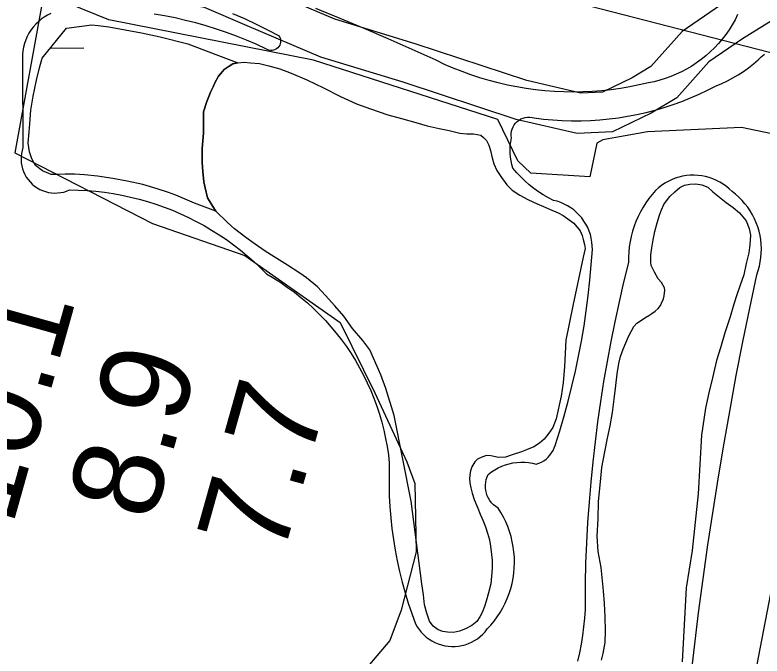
# Model space of a CAD drawing. Extents: x 3683402 to 3721514, y 487807 to 513565.
# Drawn here: x 3712689 to 3713245, y 501418 to 501895 of the extents above; entities that cross this region are included whole.
import ezdxf

# ---------------------------------------------------------------- set-up
doc = ezdxf.new("R2010")
doc.units = 0
for name, color, linetype in [('V-BORW-LINE', 7, 'Continuous'), ('V-RIVR-RANG', 7, 'Continuous'), ('V-ROAD-CNTR', 7, 'Continuous'), ('V-SITE-VEGE', 7, 'Continuous'), ('V-TOPO-SHOR', 7, 'Continuous'), ('V-WETL-SWMP', 7, 'Continuous')]:
    doc.layers.add(name, color=color, linetype=linetype)

msp = doc.modelspace()

# ---------------------------------------------------------------- linework, layer by layer
at = {"layer": 'V-BORW-LINE'}
for points in [[(3713048.7, 501817.2), (3712911.52, 501861.36), (3712758.96, 501891.3), (3712710.71, 501911.13), (3712688.96, 501792.46), (3712791.6, 501739.72), (3712860.42, 501715.98), (3712931.34, 501666.18), (3712957.19, 501613.83), (3712980.86, 501562.37), (3712986.9, 501546.18), (3712987.97, 501495.34), (3712976.65, 501451.92), (3712968.18, 501429.28), (3712943.53, 501400.12)], [(3713239.1, 501397.42), (3713264.64, 501530.01), (3713296.5, 501638.34), (3713325.85, 501736.59), (3713338.47, 501783.63), (3713307.4, 501795.13), (3713230.05, 501811.2), (3713160.28, 501808.04), (3713126.97, 501802.12), (3713122.54, 501799.58), (3713117.24, 501774.44), (3713073.17, 501777.17), (3713063.57, 501786.34), (3713048.7, 501817.2)]]:
    msp.add_lwpolyline(points, dxfattribs=at)
at = {"layer": 'V-RIVR-RANG'}
msp.add_line((3713434.79, 501819.64), (3712466.5, 502069.47), dxfattribs=at)
at = {"layer": 'V-ROAD-CNTR'}
for points in [[(3713235.85, 501915.51), (3713214.43, 501902.27), (3713185.93, 501882.74), (3713162.7, 501856.61), (3713148.72, 501848.28), (3713126.6, 501837.59), (3713110.6, 501836.85), (3713070.37, 501846.14), (3712987.19, 501873.47), (3712927.25, 501891.84), (3712873.93, 501914.58), (3712839.13, 501929.51), (3712767.02, 501943.09), (3712701.84, 501963.08), (3712651.59, 501973.91), (3712566.42, 501988.85), (3712538.48, 501992.9)], [(3713257.66, 501893.72), (3713230.8, 501877.12), (3713205.92, 501860.07), (3713182.04, 501833.21), (3713162.95, 501821.83), (3713134.12, 501807.91), (3713107.87, 501806.7), (3713062.3, 501817.22), (3712978.11, 501844.87), (3712916.94, 501863.62), (3712862.14, 501887), (3712830.33, 501900.64), (3712759.82, 501913.91), (3712694.27, 501934.02), (3712645.84, 501944.46), (3712561.67, 501959.23), (3712534.18, 501963.22)]]:
    msp.add_lwpolyline(points, dxfattribs=at)
at = {"layer": 'V-SITE-VEGE'}
for points in [[(3712715.85, 501896.01), (3712713.36, 501894.77), (3712710.97, 501893.34), (3712708.7, 501891.73), (3712706.56, 501889.96), (3712704.56, 501888.02), (3712702.73, 501885.93), (3712701.05, 501883.71), (3712699.56, 501881.37), (3712698.24, 501878.91), (3712697.13, 501876.36), (3712696.21, 501873.74), (3712695.5, 501871.05), (3712695, 501868.31), (3712694.71, 501865.55), (3712694.63, 501862.77), (3712694.78, 501859.99), (3712695.09, 501796.31), (3712694.44, 501794.12), (3712693.98, 501791.88)], [(3712851.14, 501896.13), (3712859.95, 501892.23), (3712868.68, 501888.12), (3712877.31, 501883.83), (3712885.85, 501879.35), (3712886.43, 501878.3), (3712886.81, 501877.16), (3712886.99, 501875.97), (3712886.97, 501874.76), (3712886.73, 501873.58), (3712886.3, 501872.46), (3712885.68, 501871.42), (3712884.89, 501870.51), (3712883.96, 501869.75), (3712882.91, 501869.17), (3712881.77, 501868.77), (3712880.58, 501868.57), (3712879.38, 501868.58), (3712878.19, 501868.8), (3712877.06, 501869.23), (3712876.02, 501869.83), (3712868.79, 501873.15), (3712861.48, 501876.27), (3712854.08, 501879.21), (3712846.62, 501881.96), (3712839.09, 501884.51), (3712831.49, 501886.86), (3712823.84, 501889.02), (3712816.13, 501890.98), (3712808.37, 501892.74), (3712800.57, 501894.3), (3712792.73, 501895.65)], [(3713227.3, 501895.34), (3713225.35, 501891.46), (3713223.21, 501887.67), (3713220.9, 501883.99), (3713218.42, 501880.42), (3713215.77, 501876.97), (3713212.95, 501873.66), (3713209.98, 501870.48), (3713206.87, 501867.45), (3713203.61, 501864.56), (3713200.22, 501861.84), (3713196.71, 501859.28), (3713193.07, 501856.89), (3713189.33, 501854.67), (3713185.49, 501852.64), (3713181.55, 501850.79), (3713177.53, 501849.13), (3713173.44, 501847.66), (3713169.28, 501846.39), (3713165.06, 501845.32), (3713160.8, 501844.45), (3713153.93, 501842.85), (3713147.01, 501841.47), (3713140.05, 501840.3), (3713133.06, 501839.33), (3713126.04, 501838.58), (3713119.01, 501838.05), (3713111.96, 501837.72), (3713104.91, 501837.61), (3713097.85, 501837.71), (3713090.81, 501838.03), (3713083.77, 501838.56), (3713076.76, 501839.31), (3713069.76, 501840.26), (3713062.81, 501841.43), (3713055.89, 501842.81), (3713049.02, 501844.4), (3713042.2, 501846.19), (3713035.43, 501848.19), (3713028.73, 501850.39), (3713022.1, 501852.8), (3713015.54, 501855.41), (3713009.07, 501858.21), (3713002.69, 501861.21), (3712984.96, 501869.29), (3712967.16, 501877.19), (3712949.27, 501884.9), (3712931.29, 501892.42), (3712913.25, 501899.75)], [(3713112.87, 501741.59), (3713111.21, 501743.86), (3713109.39, 501745.99), (3713107.4, 501747.98), (3713105.27, 501749.82), (3713103, 501751.48), (3713100.62, 501752.96), (3713098.13, 501754.26), (3713095.54, 501755.36), (3713092.88, 501756.26), (3713090.16, 501756.96), (3713086.32, 501758.92), (3713082.58, 501761.07), (3713078.95, 501763.4), (3713075.44, 501765.91), (3713072.06, 501768.59), (3713068.82, 501771.43), (3713065.72, 501774.42), (3713062.77, 501777.57), (3713059.98, 501780.86), (3713059.16, 501783.6), (3713058.53, 501786.38), (3713058.1, 501789.21), (3713057.87, 501792.05), (3713057.84, 501794.91), (3713058.01, 501797.76), (3713058.38, 501800.6), (3713058.94, 501803.4), (3713058.74, 501805.08), (3713058.75, 501806.77), (3713058.98, 501808.45), (3713059.43, 501810.09), (3713060.08, 501811.65), (3713060.93, 501813.12), (3713061.96, 501814.46), (3713063.16, 501815.66), (3713064.5, 501816.69), (3713065.96, 501817.55), (3713067.52, 501818.21), (3713069.16, 501818.66), (3713070.83, 501818.89), (3713072.53, 501818.91), (3713074.21, 501818.71), (3713075.85, 501818.29), (3713082.78, 501817.45), (3713089.74, 501816.82), (3713096.71, 501816.41), (3713103.69, 501816.21), (3713110.67, 501816.23), (3713117.65, 501816.47), (3713124.62, 501816.92), (3713131.57, 501817.6), (3713138.5, 501818.49), (3713145.39, 501819.59), (3713152.25, 501820.91), (3713159.06, 501822.44), (3713165.82, 501824.18), (3713172.53, 501826.13), (3713179.17, 501828.29), (3713185.74, 501830.66), (3713192.23, 501833.23), (3713198.64, 501835.99), (3713204.96, 501838.96), (3713211.18, 501842.12), (3713215.44, 501843.93), (3713219.63, 501845.92), (3713223.72, 501848.08), (3713227.71, 501850.43), (3713231.59, 501852.95), (3713235.36, 501855.64), (3713239.01, 501858.49), (3713242.53, 501861.5), (3713244.85, 501863.71), (3713247.3, 501865.76)], [(3712693.98, 501791.88), (3712693.73, 501789.6), (3712693.68, 501787.32), (3712693.83, 501785.03), (3712694.2, 501782.78), (3712694.76, 501780.56), (3712695.52, 501778.4), (3712696.46, 501776.32), (3712697.59, 501774.33), (3712698.9, 501772.45), (3712700.36, 501770.69), (3712701.98, 501769.08), (3712703.74, 501767.61), (3712705.62, 501766.31), (3712707.61, 501765.18), (3712709.7, 501764.24), (3712711.86, 501763.48), (3712714.07, 501762.93), (3712716.33, 501762.57), (3712718.62, 501762.42), (3712720.9, 501762.47), (3712723.18, 501762.73), (3712725.42, 501763.19), (3712727.61, 501763.85), (3712729.73, 501764.7), (3712736.28, 501764.57), (3712742.82, 501764.24), (3712749.35, 501763.71), (3712755.85, 501762.96), (3712762.33, 501762), (3712768.78, 501760.84), (3712775.19, 501759.47), (3712781.54, 501757.9), (3712787.85, 501756.12), (3712794.09, 501754.15), (3712800.27, 501751.97), (3712806.38, 501749.6), (3712812.4, 501747.04), (3712818.35, 501744.29), (3712824.19, 501741.34), (3712829.95, 501738.21), (3712835.6, 501734.9), (3712841.14, 501731.41), (3712846.57, 501727.74), (3712851.88, 501723.91), (3712857.06, 501719.9), (3712862.11, 501715.73), (3712867.02, 501711.4), (3712871.8, 501706.92), (3712876.43, 501702.28), (3712881.8, 501699.11), (3712887.06, 501695.76), (3712892.2, 501692.23), (3712897.22, 501688.53), (3712902.11, 501684.66), (3712906.86, 501680.62), (3712911.48, 501676.42), (3712915.95, 501672.06), (3712920.26, 501667.56), (3712924.42, 501662.91), (3712928.41, 501658.12), (3712932.25, 501653.19), (3712935.9, 501648.14), (3712939.39, 501642.97), (3712942.69, 501637.68), (3712945.81, 501632.28), (3712948.75, 501626.77), (3712951.49, 501621.17), (3712954.05, 501615.48), (3712956.4, 501609.7), (3712958.56, 501603.85), (3712960.51, 501597.93), (3712962.27, 501591.94), (3712963.81, 501585.9), (3712965.15, 501579.8), (3712966.27, 501573.67), (3712967.19, 501567.5), (3712967.9, 501561.3), (3712967.68, 501553.18), (3712967.67, 501545.06), (3712967.89, 501536.94), (3712968.33, 501528.82), (3712968.98, 501520.72), (3712969.85, 501512.64), (3712970.95, 501504.59), (3712972.25, 501496.57), (3712973.78, 501488.59), (3712975.52, 501480.65), (3712977.48, 501472.76), (3712979.64, 501464.93), (3712982.02, 501457.16), (3712984.6, 501449.46), (3712987.4, 501441.83), (3712988.67, 501439.6), (3712990.12, 501437.49), (3712991.73, 501435.5), (3712993.5, 501433.64), (3712995.42, 501431.94), (3712997.47, 501430.4), (3712999.64, 501429.04), (3713001.91, 501427.85)], [(3713192.13, 501399.34), (3713195.07, 501424.7), (3713198.21, 501450.04), (3713201.58, 501475.35), (3713205.17, 501500.63), (3713208.96, 501525.88), (3713212.97, 501551.1), (3713217.2, 501576.28), (3713221.64, 501601.43), (3713226.3, 501626.53), (3713231.17, 501651.6), (3713236.25, 501676.62), (3713241.55, 501701.6), (3713242.62, 501704.72), (3713243.49, 501707.9), (3713244.16, 501711.14), (3713244.64, 501714.4), (3713244.91, 501717.69), (3713244.97, 501720.99), (3713244.84, 501724.29), (3713244.5, 501727.58), (3713243.96, 501730.83), (3713243.21, 501734.05), (3713242.27, 501737.22), (3713241.14, 501740.32), (3713239.82, 501743.34), (3713238.31, 501746.28), (3713236.63, 501749.12), (3713234.77, 501751.85), (3713232.75, 501754.46), (3713230.57, 501756.94), (3713228.25, 501759.28), (3713225.78, 501761.47), (3713223.18, 501763.51), (3713221.1, 501765.49), (3713218.88, 501767.32), (3713216.54, 501768.99), (3713214.08, 501770.49), (3713211.53, 501771.81), (3713208.89, 501772.95), (3713206.17, 501773.9), (3713203.4, 501774.65), (3713200.58, 501775.2), (3713197.72, 501775.55), (3713194.85, 501775.7), (3713191.98, 501775.64), (3713189.11, 501775.38), (3713186.27, 501774.92), (3713183.48, 501774.25), (3713180.73, 501773.4), (3713178.06, 501772.34), (3713175.46, 501771.1), (3713172.96, 501769.68), (3713170.57, 501768.09), (3713168.3, 501766.33), (3713166.16, 501764.41), (3713163.58, 501761.46), (3713161.17, 501758.38), (3713158.91, 501755.18), (3713156.82, 501751.87), (3713154.9, 501748.46), (3713153.15, 501744.95), (3713151.59, 501741.36), (3713150.21, 501737.7), (3713149.02, 501733.97), (3713148.02, 501730.18), (3713147.21, 501726.34), (3713146.6, 501722.47), (3713146.18, 501718.57), (3713145.97, 501714.67), (3713145.95, 501710.75), (3713142.35, 501696.09), (3713138.95, 501681.38), (3713135.76, 501666.63), (3713132.78, 501651.83), (3713130.02, 501636.99), (3713127.46, 501622.11), (3713125.12, 501607.19), (3713122.99, 501592.25), (3713121.08, 501577.28), (3713119.37, 501562.28), (3713117.88, 501547.26), (3713116.61, 501532.21), (3713115.55, 501517.16), (3713114.7, 501502.08), (3713114.07, 501487), (3713113.66, 501471.91), (3713113.86, 501465.42), (3713113.85, 501458.91), (3713113.63, 501452.42), (3713113.21, 501445.93), (3713112.58, 501439.46), (3713111.73, 501433.02)], [(3713001.91, 501427.85), (3713004.27, 501426.86), (3713006.71, 501426.06), (3713009.2, 501425.46), (3713011.74, 501425.06), (3713014.29, 501424.87), (3713016.85, 501424.9), (3713019.41, 501425.13), (3713021.93, 501425.57), (3713024.41, 501426.21), (3713026.83, 501427.05), (3713029.18, 501428.09), (3713031.43, 501429.32), (3713033.57, 501430.72), (3713035.6, 501432.29), (3713037.48, 501434.03), (3713039.22, 501435.91), (3713040.81, 501437.93), (3713043.46, 501440.8), (3713045.95, 501443.82), (3713048.27, 501446.97), (3713050.41, 501450.24), (3713052.38, 501453.62), (3713054.15, 501457.11), (3713055.73, 501460.68), (3713057.12, 501464.34), (3713058.31, 501468.07), (3713059.29, 501471.85), (3713060.06, 501475.69), (3713060.62, 501479.56), (3713060.97, 501483.46), (3713061.1, 501487.36), (3713061.02, 501491.28), (3713060.73, 501495.17), (3713060.22, 501499.05), (3713059.51, 501502.9), (3713058.58, 501506.7), (3713057.46, 501510.44), (3713056.12, 501514.12), (3713054.59, 501517.72), (3713052.86, 501521.23), (3713050.95, 501524.64), (3713048.85, 501527.94), (3713047.12, 501529.06), (3713045.53, 501530.36), (3713044.09, 501531.83), (3713042.81, 501533.45), (3713041.73, 501535.2), (3713040.84, 501537.06), (3713040.16, 501539.01), (3713039.7, 501541.01), (3713039.46, 501543.06), (3713039.45, 501545.12), (3713039.66, 501547.17), (3713040.09, 501549.18), (3713040.75, 501551.14), (3713041.61, 501553.01), (3713043.92, 501554.8), (3713046.36, 501556.42), (3713048.91, 501557.85), (3713051.57, 501559.08), (3713054.31, 501560.11), (3713057.12, 501560.93), (3713059.98, 501561.54), (3713062.88, 501561.93), (3713065.81, 501562.1), (3713068.73, 501562.05), (3713071.65, 501561.78), (3713074.53, 501561.29), (3713077.37, 501560.59), (3713079.32, 501561.28), (3713081.18, 501562.16), (3713082.96, 501563.22), (3713084.61, 501564.45), (3713086.14, 501565.84), (3713087.52, 501567.37), (3713088.75, 501569.03), (3713089.8, 501570.81), (3713090.67, 501572.68), (3713091.35, 501574.62), (3713094.81, 501585.53), (3713098.06, 501596.5), (3713101.09, 501607.53), (3713103.9, 501618.62), (3713106.49, 501629.77), (3713108.86, 501640.97), (3713111, 501652.21), (3713112.92, 501663.49), (3713114.61, 501674.8), (3713116.08, 501686.15), (3713117.32, 501697.53), (3713118.33, 501708.93), (3713119.12, 501720.34), (3713119.07, 501723.15), (3713118.8, 501725.95), (3713118.32, 501728.72), (3713117.64, 501731.45), (3713116.74, 501734.11), (3713115.64, 501736.7), (3713114.35, 501739.2), (3713112.87, 501741.59)], [(3713111.73, 501433.02), (3713110.69, 501426.6), (3713109.43, 501420.22), (3713107.97, 501413.89)]]:
    msp.add_lwpolyline(points, dxfattribs=at)
at = {"layer": 'V-TOPO-SHOR'}
for points in [[(3713112.16, 501714.66), (3713104.47, 501678.38), (3713099.47, 501652.94), (3713098.32, 501633.29), (3713097.29, 501621.17), (3713095.88, 501611.15), (3713092.27, 501594.47), (3713089.65, 501587.82), (3713086.66, 501583.68), (3713083.24, 501579.13), (3713079.84, 501576.26), (3713075.62, 501573.4), (3713070.15, 501571.39), (3713066.35, 501569.78), (3713059.35, 501567.52), (3713054.31, 501565.93), (3713049.29, 501565.59), (3713043.59, 501566.79), (3713040.25, 501566.99), (3713036.89, 501565.93), (3713033.66, 501564.44), (3713031.54, 501562.25), (3713029.25, 501558.52), (3713028.37, 501555.75), (3713028.07, 501554.5), (3713027.58, 501549.91), (3713027.81, 501546.84), (3713028.59, 501543.07), (3713029.64, 501539.15), (3713031.1, 501534.39), (3713033.78, 501527.8), (3713035.52, 501523.45), (3713037.54, 501518.82), (3713039.41, 501513.91), (3713041.01, 501509.29), (3713042.6, 501504.39), (3713043.37, 501499.64), (3713043.96, 501493.36), (3713044.46, 501489.17), (3713044.5, 501483.04), (3713043.48, 501471.63), (3713041.7, 501464.97), (3713039.93, 501458.59), (3713038.89, 501454.71), (3713037.01, 501450.28), (3713035.29, 501447.1), (3713033, 501443.51), (3713029.47, 501440.51), (3713024.56, 501438.07), (3713020.07, 501436.33), (3713015.6, 501435.43), (3713011.14, 501435.5), (3713007.67, 501435.97), (3713004.2, 501437.42), (3713000.48, 501439.99), (3712997.9, 501443.79), (3712995.76, 501449.68), (3712994.19, 501455.97), (3712993.33, 501463.37), (3712992.2, 501471.61), (3712984.26, 501533.18), (3712971.48, 501596.92), (3712965.24, 501616.94), (3712961.65, 501627.17), (3712953.3, 501645.83), (3712948.12, 501652.74), (3712940.45, 501661.5), (3712934.05, 501670.66), (3712927.34, 501678.43), (3712920.36, 501686.2), (3712914.47, 501692.57), (3712906.22, 501699.38), (3712901.39, 501702.67), (3712892.16, 501708.8), (3712882.08, 501714.95), (3712875.46, 501719.24), (3712867.19, 501724.94), (3712860.99, 501729.36), (3712852.6, 501735.9), (3712847.51, 501740.44), (3712838.73, 501748.94), (3712836.42, 501752.46), (3712833.84, 501756.96), (3712832.62, 501758.93), (3712830.65, 501766.35), (3712829.88, 501770.82), (3712829.03, 501778.49), (3712828.57, 501785.05), (3712828.46, 501795.64), (3712829.48, 501806.91), (3712829.45, 501822.93), (3712831.94, 501830.56), (3712834.98, 501837.9), (3712836.71, 501841.49), (3712838.01, 501844.53), (3712840.6, 501849.51), (3712843.58, 501852.95), (3712845, 501854.32), (3712848.52, 501856.91), (3712851.33, 501858.54), (3712855.11, 501859.31)], [(3712855.11, 501859.31), (3712859.71, 501859.93), (3712864.44, 501859.44), (3712871.12, 501858.92), (3712878.06, 501857.14), (3712886.39, 501854.92), (3712894.7, 501851.72), (3712906.46, 501846.79), (3712918.91, 501840.74), (3712931.62, 501834.28), (3712943.38, 501828.79), (3712953.77, 501825.01), (3712966.8, 501820.76), (3712976.93, 501817.95), (3712987.61, 501815), (3712996.07, 501812.49), (3713005.09, 501810.4), (3713012.59, 501808.89), (3713020.51, 501807.09), (3713025.51, 501806.46), (3713030.67, 501806.51), (3713035.95, 501805.45), (3713038.15, 501803.89), (3713040.34, 501801.62), (3713042.1, 501798.11), (3713043.15, 501794.19), (3713044.46, 501788.6), (3713045.78, 501784.26), (3713048.07, 501779.21), (3713050.93, 501774.84), (3713055.42, 501768.5), (3713059.4, 501764.68), (3713065.06, 501760.82), (3713071, 501757.66), (3713077.91, 501754.35), (3713082.76, 501752.32), (3713087.18, 501750.44), (3713093.55, 501747.7), (3713097.42, 501745.68), (3713105.41, 501739.98), (3713110.06, 501734.2), (3713111.4, 501730.83), (3713112.33, 501727.89), (3713113.24, 501724.11), (3713113.75, 501721.18), (3713113.75, 501721.04), (3713112.16, 501714.66)], [(3713125.94, 501414.7), (3713127.13, 501419.7), (3713128.65, 501427.76), (3713128.79, 501436.53), (3713128.54, 501446.99), (3713128.14, 501457.02), (3713127.45, 501466.23), (3713125.64, 501483.68), (3713123.46, 501495.69), (3713122.8, 501507.13), (3713123.42, 501519.94), (3713123.77, 501532.89), (3713125.25, 501547.5), (3713126.12, 501558.07), (3713128.39, 501569.74), (3713130.5, 501579.88), (3713132.32, 501589.05), (3713134.15, 501599.05), (3713135.28, 501609.06), (3713136.56, 501619.21), (3713137.53, 501627.84), (3713138.77, 501635.48), (3713140.1, 501640.75), (3713142.14, 501646.3), (3713144.03, 501650.86), (3713146.05, 501655.57), (3713148.06, 501659.44), (3713149.94, 501663.17), (3713152.2, 501665.5), (3713154.88, 501667.41), (3713158.25, 501669.45), (3713161.07, 501671.35), (3713163.46, 501672.85), (3713165.86, 501674.62), (3713168.12, 501676.54), (3713169.97, 501678.74), (3713170.69, 501680.4), (3713172, 501683.72), (3713172.59, 501685.8), (3713173.07, 501690.25), (3713172.82, 501691.79), (3713170.52, 501695.87), (3713168.05, 501698.69), (3713165.48, 501703.61), (3713162.91, 501708.53), (3713162.53, 501711.04), (3713162.62, 501716.48), (3713163.4, 501721.76), (3713164.33, 501727.59), (3713165.68, 501733.84), (3713167.46, 501740.22), (3713169.22, 501746.05), (3713170.68, 501749.93), (3713172.41, 501753.8), (3713174.41, 501756.69), (3713176.82, 501759.86), (3713180.64, 501763.42), (3713184.31, 501766.43), (3713187.68, 501768.19), (3713191.74, 501769.1), (3713196.2, 501769.31), (3713200.65, 501768.54), (3713205.08, 501766.8), (3713208.93, 501763.39), (3713213.88, 501759.41), (3713218.83, 501755.43), (3713223.93, 501751.73), (3713228.6, 501747.62), (3713233.52, 501741.69)], [(3713233.52, 501741.69), (3713235.8, 501735.94), (3713236.84, 501731.04), (3713236.45, 501723.94), (3713235.52, 501717.97), (3713233.72, 501709.92), (3713231.91, 501701.58), (3713229.14, 501693.83), (3713226.8, 501686.61), (3713224.46, 501679.69), (3713221.67, 501670.4), (3713217.71, 501658.34), (3713214.47, 501647.24), (3713211.54, 501637.67), (3713208.54, 501624.9), (3713205.86, 501613.8), (3713203.45, 501602.27), (3713200.35, 501582.26), (3713197.98, 501538.54), (3713193.41, 501496.4), (3713189.07, 501468.46)], [(3713189.07, 501468.46), (3713185.97, 501413.47)]]:
    msp.add_lwpolyline(points, dxfattribs=at)
at = {"layer": 'V-WETL-SWMP'}
msp.add_line((3712715.26, 501870.19), (3712740.48, 501870.49), dxfattribs=at)
msp.add_lwpolyline([(3712838.73, 501748.94), (3712822.78, 501755), (3712808.86, 501760.87), (3712803.52, 501762.77), (3712794.92, 501765.55), (3712784.32, 501768.9), (3712772.71, 501771.27), (3712761.91, 501773.35), (3712750.56, 501775.08), (3712741.02, 501776.05), (3712733.57, 501776.53), (3712726.47, 501776.37), (3712720.82, 501776.28), (3712716.09, 501776.17), (3712709.58, 501778.91), (3712704.54, 501782.9), (3712701.62, 501787.77), (3712699.88, 501793.08), (3712698.89, 501799.47), (3712699.66, 501807.92), (3712700.21, 501814.01), (3712701.01, 501824.01), (3712702.63, 501834.54), (3712705.1, 501846.51), (3712707.43, 501855.67), (3712709.27, 501862.83), (3712727.46, 501885.2), (3712746.43, 501887.63), (3712750.97, 501887.2), (3712758.97, 501886.25), (3712783.31, 501881.77), (3712797.2, 501878.81), (3712817.89, 501873.57), (3712840.71, 501864.73), (3712855.11, 501859.31), (3712851.33, 501858.54), (3712848.52, 501856.91), (3712845, 501854.32), (3712843.58, 501852.95), (3712840.6, 501849.51), (3712838.01, 501844.54), (3712836.71, 501841.49), (3712834.98, 501837.9), (3712831.94, 501830.56), (3712829.45, 501822.93), (3712829.48, 501806.91), (3712828.46, 501795.64), (3712828.57, 501785.05), (3712829.03, 501778.49), (3712829.88, 501770.82), (3712830.65, 501766.35), (3712832.62, 501758.93), (3712833.84, 501756.96), (3712836.42, 501752.46)], close=True, dxfattribs=at)

# ---------------------------------------------------------------- texts
at = {"layer": 'V-RIVR-RANG'}
for s, p in [('10.1', (3712687.17, 501513.85)), ('8.9', (3712791.78, 501516.48)), ('7.7', (3712888.19, 501489.91))]:
    msp.add_text(s, height=67, rotation=74.2983, dxfattribs=at).set_placement(p)

doc.saveas('drawing.dxf')
